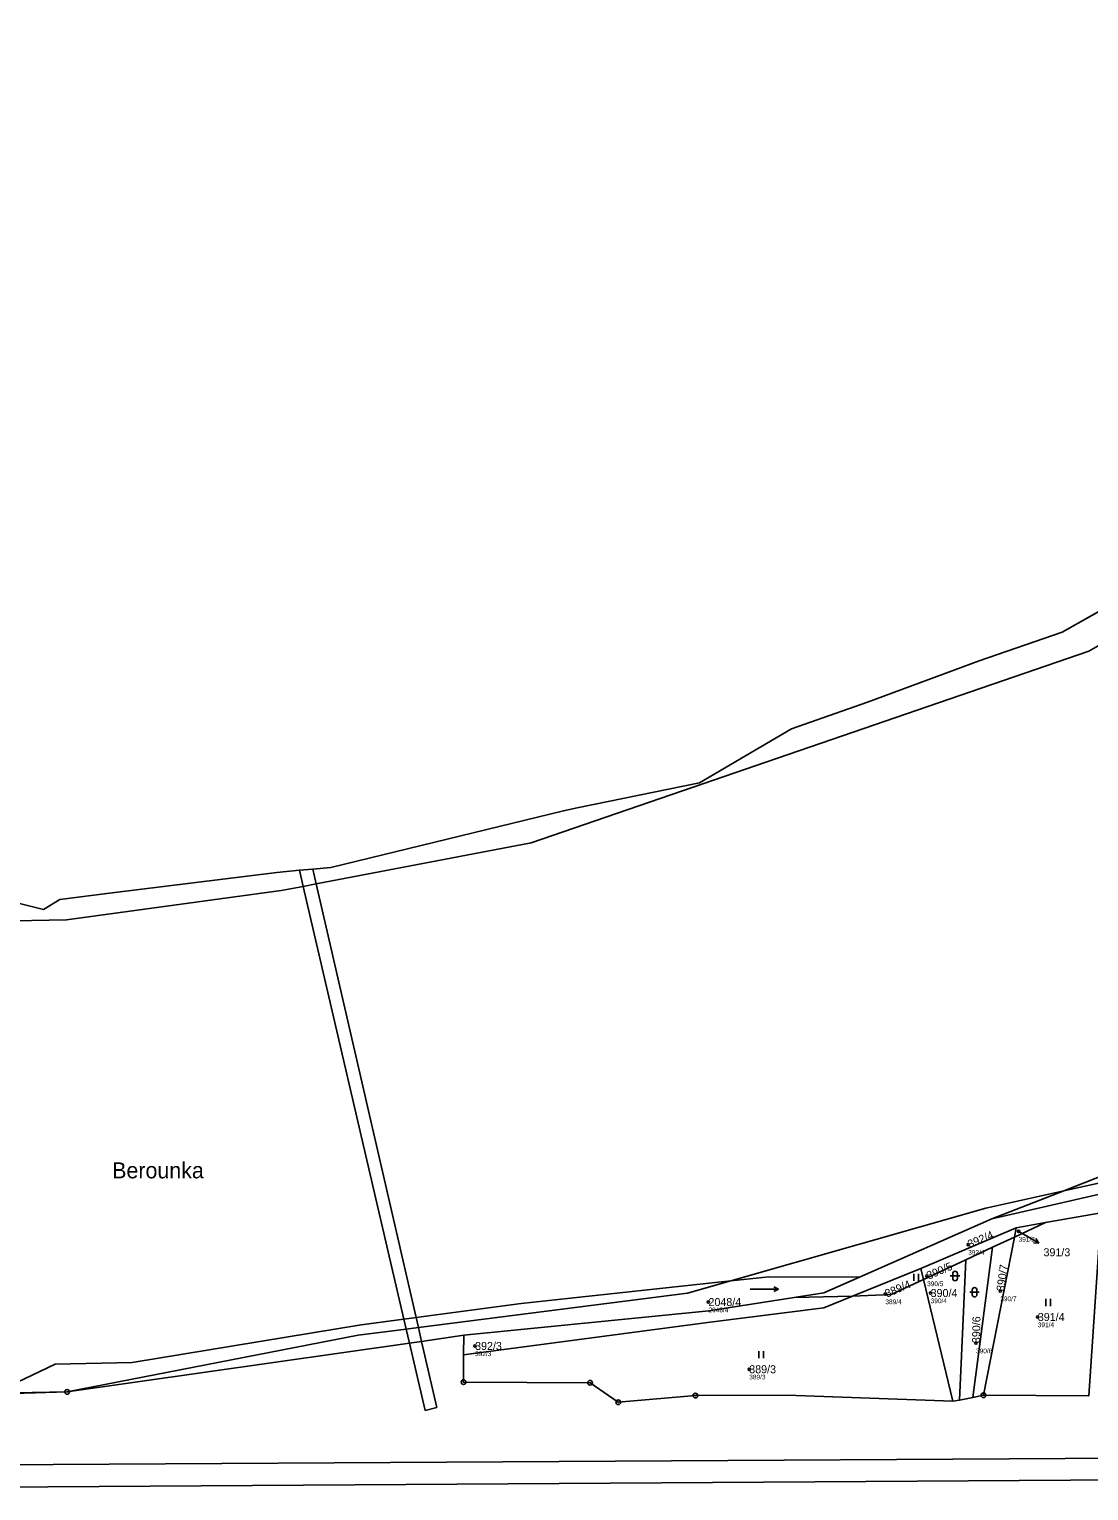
# Model space of a CAD drawing. Extents: x -762274 to -759271, y -1061928 to -1059060.
# Drawn here: x -761021.1 to -760796.1, y -1059444.1 to -1059133.7 of the extents above; entities that cross this region are included whole.
import ezdxf

# ---------------------------------------------------------------- set-up
doc = ezdxf.new("R2010")
doc.units = 0
for name, color, linetype in [('Definiční body', 7, 'Continuous'), ('Hranice parcel', 7, 'Continuous'), ('Parcelní čísla', 7, 'Continuous'), ('Polygon ku', 7, 'Continuous'), ('Polygon parcely', 7, 'Continuous'), ('Pop  PČ popisy', 7, 'Continuous'), ('Poz předměty', 7, 'Continuous'), ('Vnitřní kresba', 7, 'Continuous'), ('Značky bodu BP', 7, 'Continuous'), ('Značky kultur', 7, 'Continuous')]:
    doc.layers.add(name, color=color, linetype=linetype)

msp = doc.modelspace()

# ---------------------------------------------------------------- linework, layer by layer
at = {"layer": 'Definiční body'}
for centre in [(-760811, -1059389.02), (-760821.7, -1059391.81), (-760830.43, -1059398.48), (-760876.87, -1059404.02), (-760839.29, -1059402.31), (-760829.68, -1059402.1), (-760814.9, -1059401.67), (-760806.92, -1059407.19), (-760926.44, -1059413.34), (-760820.04, -1059412.74), (-760868.21, -1059418.29)]:
    msp.add_circle(centre, 0.25, dxfattribs=at)
at = {"layer": 'Hranice parcel'}
for p, q in [((-760758.33, -1059237.2), (-760801.74, -1059261.74)), ((-760801.74, -1059261.74), (-760819.38, -1059267.85)), ((-760819.38, -1059267.85), (-760843.06, -1059276.61)), ((-760859.24, -1059282.24), (-760843.06, -1059276.61)), ((-760878.8, -1059293.75), (-760859.24, -1059282.24)), ((-760904.74, -1059299.06), (-760878.8, -1059293.75)), ((-760957.09, -1059311.68), (-760907.68, -1059299.67)), ((-760907.68, -1059299.67), (-760904.74, -1059299.06)), ((-760968.58, -1059312.77), (-761004.11, -1059317.2)), ((-761034.13, -1059316.64), (-761018.1, -1059320.62)), ((-761004.11, -1059317.2), (-761014.61, -1059318.51)), ((-761018.1, -1059320.62), (-761014.61, -1059318.51)), ((-760793.18, -1059380.94), (-760816.7, -1059386.34)), ((-760793.46, -1059385.09), (-760805.27, -1059387.14)), ((-760844.77, -1059398.71), (-760816.7, -1059386.34)), ((-760811.49, -1059388.22), (-760831.78, -1059396.87)), ((-760811.88, -1059390.22), (-760805.27, -1059387.14)), ((-760811.88, -1059390.22), (-760811.49, -1059388.22)), ((-760805.27, -1059387.14), (-760811.49, -1059388.22)), ((-760818.46, -1059423.82), (-760811.88, -1059390.22)), ((-760816.54, -1059392.39), (-760811.88, -1059390.22)), ((-760822.19, -1059395.02), (-760831.21, -1059399.22)), ((-760823.56, -1059424.83), (-760822.19, -1059395.02)), ((-760822.19, -1059395.02), (-760816.54, -1059392.39)), ((-760820.72, -1059424.27), (-760816.54, -1059392.39)), ((-760831.78, -1059396.87), (-760846.31, -1059402.76)), ((-760831.21, -1059399.22), (-760831.78, -1059396.87)), ((-760824.94, -1059425.1), (-760831.21, -1059399.22)), ((-760846.31, -1059402.76), (-760858.68, -1059403.05)), ((-760928.88, -1059415.23), (-760928.81, -1059411.08)), ((-760823.56, -1059424.83), (-760824.94, -1059425.1)), ((-760820.72, -1059424.27), (-760823.56, -1059424.83)), ((-760818.46, -1059423.82), (-760820.72, -1059424.27)), ((-760796.08, -1059423.92), (-760818.46, -1059423.82))]:
    msp.add_line(p, q, dxfattribs=at)
for points in [[(-760957.09, -1059311.68), (-760960.9, -1059312.04), (-760963.75, -1059312.31), (-760968.58, -1059312.77)], [(-760816.7, -1059386.34), (-760801.42, -1059380.38), (-760785.71, -1059374.25), (-760761.23, -1059368.67), (-760727.09, -1059351.06), (-760713.08, -1059347.02), (-760693.18, -1059345.07), (-760681.35, -1059343.91)], [(-761029.06, -1059423.61), (-761028.56, -1059423.37), (-761015.61, -1059417.21), (-760999.25, -1059416.84), (-760950.61, -1059408.86), (-760941.55, -1059407.66), (-760938.98, -1059407.31), (-760916.62, -1059404.34), (-760872.15, -1059399.52), (-760864.08, -1059398.64), (-760844.77, -1059398.71)], [(-760844.77, -1059398.71), (-760852.4, -1059402.07), (-760858.68, -1059403.05)], [(-760831.21, -1059399.22), (-760838.06, -1059402.4), (-760846.31, -1059402.76)], [(-760846.31, -1059402.76), (-760852.38, -1059405.22), (-760876.5, -1059408.3), (-760928.88, -1059415.23)], [(-760858.68, -1059403.05), (-760876.81, -1059405.88), (-760928.81, -1059411.08)], [(-760928.81, -1059411.08), (-760937.82, -1059412.36), (-760940.37, -1059412.73), (-761013.09, -1059423.09), (-761029.06, -1059423.61)], [(-760824.94, -1059425.1), (-760860.25, -1059423.82), (-760879.65, -1059423.89), (-760896.02, -1059425.31), (-760902.01, -1059421.17), (-760928.9, -1059421.03), (-760928.88, -1059415.23)]]:
    msp.add_lwpolyline(points, dxfattribs=at)
at = {"layer": 'Polygon ku'}
msp.add_lwpolyline([(-760428.77, -1059135.1), (-760571.68, -1059133.66), (-760619.7, -1059143.15), (-760660.67, -1059155.27), (-760706.4, -1059194.25), (-760753.55, -1059234.5), (-760758.33, -1059237.2), (-760801.74, -1059261.74), (-760819.38, -1059267.85), (-760843.06, -1059276.61), (-760859.24, -1059282.24), (-760878.8, -1059293.75), (-760904.74, -1059299.06), (-760907.68, -1059299.67), (-760957.09, -1059311.68), (-760960.9, -1059312.04), (-760963.75, -1059312.31), (-760968.58, -1059312.77), (-761004.11, -1059317.2), (-761014.61, -1059318.51), (-761018.1, -1059320.62), (-761034.13, -1059316.64)], dxfattribs=at)
at = {"layer": 'Polygon parcely'}
for points in [[(-760428.77, -1059135.1), (-760571.68, -1059133.66), (-760619.7, -1059143.15), (-760660.67, -1059155.27), (-760706.4, -1059194.25), (-760753.55, -1059234.5), (-760758.33, -1059237.2), (-760801.74, -1059261.74), (-760819.38, -1059267.85), (-760843.06, -1059276.61), (-760859.24, -1059282.24), (-760878.8, -1059293.75), (-760904.74, -1059299.06), (-760907.68, -1059299.67), (-760957.09, -1059311.68), (-760960.9, -1059312.04), (-760963.75, -1059312.31), (-760968.58, -1059312.77), (-761004.11, -1059317.2), (-761014.61, -1059318.51), (-761018.1, -1059320.62), (-761034.13, -1059316.64)], [(-761028.56, -1059423.37), (-761015.61, -1059417.21), (-760999.25, -1059416.84), (-760950.61, -1059408.86), (-760941.55, -1059407.66), (-760938.98, -1059407.31), (-760916.62, -1059404.34), (-760872.15, -1059399.52), (-760864.08, -1059398.64), (-760844.77, -1059398.71), (-760816.7, -1059386.34), (-760801.42, -1059380.38), (-760785.71, -1059374.25)], [(-760796.08, -1059423.92), (-760818.46, -1059423.82), (-760820.72, -1059424.27), (-760823.56, -1059424.83), (-760824.94, -1059425.1), (-760860.25, -1059423.82), (-760879.65, -1059423.89), (-760896.02, -1059425.31), (-760902.01, -1059421.17), (-760928.9, -1059421.03), (-760928.88, -1059415.23), (-760928.81, -1059411.08), (-760937.82, -1059412.36), (-760940.37, -1059412.73), (-761013.09, -1059423.09), (-761029.06, -1059423.61)]]:
    msp.add_lwpolyline(points, dxfattribs=at)
for points in [[(-760793.18, -1059380.94), (-760791.02, -1059380.44), (-760777.74, -1059377.93), (-760752.5, -1059371.6), (-760727.15, -1059362.77), (-760681.35, -1059343.91), (-760693.18, -1059345.07), (-760713.08, -1059347.02), (-760727.09, -1059351.06), (-760761.23, -1059368.67), (-760785.71, -1059374.25), (-760801.42, -1059380.38), (-760816.7, -1059386.34)], [(-760793.18, -1059380.94), (-760816.7, -1059386.34), (-760844.77, -1059398.71), (-760852.4, -1059402.07), (-760858.68, -1059403.05), (-760846.31, -1059402.76), (-760831.78, -1059396.87), (-760811.49, -1059388.22), (-760805.27, -1059387.14), (-760793.46, -1059385.09)], [(-760805.27, -1059387.14), (-760811.88, -1059390.22), (-760818.46, -1059423.82), (-760796.08, -1059423.92), (-760793.46, -1059385.09)], [(-760816.54, -1059392.39), (-760811.88, -1059390.22), (-760811.49, -1059388.22), (-760831.78, -1059396.87), (-760831.21, -1059399.22), (-760822.19, -1059395.02)], [(-760811.49, -1059388.22), (-760811.88, -1059390.22), (-760805.27, -1059387.14)], [(-760818.46, -1059423.82), (-760811.88, -1059390.22), (-760816.54, -1059392.39), (-760820.72, -1059424.27)], [(-760823.56, -1059424.83), (-760822.19, -1059395.02), (-760831.21, -1059399.22), (-760824.94, -1059425.1)], [(-760820.72, -1059424.27), (-760816.54, -1059392.39), (-760822.19, -1059395.02), (-760823.56, -1059424.83)], [(-760831.78, -1059396.87), (-760846.31, -1059402.76), (-760838.06, -1059402.4), (-760831.21, -1059399.22)], [(-760844.77, -1059398.71), (-760864.08, -1059398.64), (-760872.15, -1059399.52), (-760916.62, -1059404.34), (-760938.98, -1059407.31), (-760941.55, -1059407.66), (-760950.61, -1059408.86), (-760999.25, -1059416.84), (-761015.61, -1059417.21), (-761028.56, -1059423.37), (-761029.06, -1059423.61), (-761013.09, -1059423.09), (-760940.37, -1059412.73), (-760937.82, -1059412.36), (-760928.81, -1059411.08), (-760876.81, -1059405.88), (-760858.68, -1059403.05), (-760852.4, -1059402.07)], [(-760876.5, -1059408.3), (-760928.88, -1059415.23), (-760928.9, -1059421.03), (-760902.01, -1059421.17), (-760896.02, -1059425.31), (-760879.65, -1059423.89), (-760860.25, -1059423.82), (-760824.94, -1059425.1), (-760831.21, -1059399.22), (-760838.06, -1059402.4), (-760846.31, -1059402.76), (-760852.38, -1059405.22)], [(-760846.31, -1059402.76), (-760858.68, -1059403.05), (-760876.81, -1059405.88), (-760928.81, -1059411.08), (-760928.88, -1059415.23), (-760876.5, -1059408.3), (-760852.38, -1059405.22)]]:
    msp.add_lwpolyline(points, close=True, dxfattribs=at)
at = {"layer": 'Pop  PČ popisy'}
for p, q in [((-760811, -1059389.02), (-760809.32, -1059389.98)), ((-760809.32, -1059389.98), (-760806.72, -1059391.48)), ((-760806.72, -1059391.48), (-760807.84, -1059391.41)), ((-760806.72, -1059391.48), (-760807.34, -1059390.55))]:
    msp.add_line(p, q, dxfattribs=at)
at = {"layer": 'Poz předměty'}
for p, q in [((-760724.24, -1059436.75), (-761153.11, -1059439.39)), ((-760724.23, -1059441.4), (-761152.86, -1059444.1))]:
    msp.add_line(p, q, dxfattribs=at)
at = {"layer": 'Vnitřní kresba'}
for p, q in [((-760753.31, -1059241.1), (-760796.11, -1059265.77)), ((-760796.11, -1059265.77), (-760914.5, -1059306.48)), ((-760914.5, -1059306.48), (-760960.17, -1059315.21)), ((-760962.95, -1059315.74), (-760963.75, -1059312.31)), ((-760960.9, -1059312.04), (-760960.17, -1059315.21)), ((-760967.6, -1059316.63), (-761013.22, -1059322.86)), ((-760962.95, -1059315.74), (-760967.6, -1059316.63)), ((-760960.17, -1059315.21), (-760962.95, -1059315.74)), ((-760962.95, -1059315.74), (-760941.55, -1059407.66)), ((-760960.17, -1059315.21), (-760938.98, -1059407.31)), ((-761013.22, -1059322.86), (-761051.56, -1059323.5)), ((-760801.42, -1059380.38), (-760791.13, -1059378.1)), ((-760817.95, -1059384.04), (-760801.42, -1059380.38)), ((-760872.15, -1059399.52), (-760817.95, -1059384.04)), ((-760881.34, -1059402.14), (-760872.15, -1059399.52)), ((-760938.49, -1059409.45), (-760881.34, -1059402.14)), ((-760938.98, -1059407.31), (-760938.49, -1059409.45)), ((-760951.24, -1059411.08), (-760941.06, -1059409.78)), ((-760941.55, -1059407.66), (-760941.06, -1059409.78)), ((-760941.06, -1059409.78), (-760938.49, -1059409.45)), ((-760940.37, -1059412.73), (-760941.06, -1059409.78)), ((-760938.49, -1059409.45), (-760937.82, -1059412.36)), ((-760951.24, -1059411.08), (-761013.09, -1059423.09)), ((-760937.04, -1059427.04), (-760940.37, -1059412.73)), ((-760937.82, -1059412.36), (-760934.59, -1059426.43)), ((-761028.56, -1059423.37), (-761013.09, -1059423.09)), ((-760934.59, -1059426.43), (-760937.04, -1059427.04))]:
    msp.add_line(p, q, dxfattribs=at)
at = {"layer": 'Značky bodu BP'}
for centre, radius in [((-761013.09, -1059423.09), 0.5), ((-761013.09, -1059423.09), 0.0303), ((-760928.9, -1059421.03), 0.5), ((-760928.9, -1059421.03), 0.0303), ((-760902.01, -1059421.17), 0.5), ((-760902.01, -1059421.17), 0.0303), ((-760896.02, -1059425.31), 0.5), ((-760896.02, -1059425.31), 0.0303), ((-760879.65, -1059423.89), 0.5), ((-760879.65, -1059423.89), 0.0303), ((-760818.46, -1059423.82), 0.5), ((-760818.46, -1059423.82), 0.0303)]:
    msp.add_circle(centre, radius, dxfattribs=at)
at = {"layer": 'Značky kultur'}
for p, q in [((-760833.24, -1059399.49), (-760833.24, -1059397.99)), ((-760832.24, -1059399.49), (-760832.24, -1059397.99)), ((-760825, -1059397.98), (-760825, -1059398.98)), ((-760824, -1059398.98), (-760824, -1059397.98)), ((-760868.03, -1059401.3), (-760862.03, -1059401.3)), ((-760862.03, -1059401.3), (-760863.01, -1059400.8)), ((-760862.03, -1059401.3), (-760863.01, -1059401.8)), ((-760825.5, -1059398.48), (-760823.5, -1059398.48)), ((-760821.35, -1059401.94), (-760819.35, -1059401.94)), ((-760820.85, -1059401.44), (-760820.85, -1059402.44)), ((-760819.85, -1059402.44), (-760819.85, -1059401.44)), ((-760805.23, -1059404.86), (-760805.23, -1059403.36)), ((-760804.23, -1059404.86), (-760804.23, -1059403.36)), ((-760866.15, -1059415.94), (-760866.15, -1059414.44)), ((-760865.15, -1059415.94), (-760865.15, -1059414.44))]:
    msp.add_line(p, q, dxfattribs=at)
for centre, start, end in [((-760824.5, -1059397.98), 0, 180), ((-760824.5, -1059398.98), 180, 359.9879), ((-760820.35, -1059401.44), 0, 180), ((-760820.35, -1059402.44), 180, 359.9879)]:
    msp.add_arc(centre, 0.5, start, end, dxfattribs=at)

# ---------------------------------------------------------------- texts
at = {"layer": 'Definiční body'}
for s, p in [('391/3', (-760811, -1059391.18)), ('392/4', (-760821.7, -1059393.97)), ('390/5', (-760830.43, -1059400.64)), ('389/4', (-760839.29, -1059404.47)), ('390/4', (-760829.68, -1059404.26)), ('390/7', (-760814.9, -1059403.83)), ('2048/4', (-760876.87, -1059406.18)), ('391/4', (-760806.92, -1059409.35)), ('392/3', (-760926.44, -1059415.5)), ('390/6', (-760820.04, -1059414.9)), ('389/3', (-760868.21, -1059420.45))]:
    msp.add_text(s, height=1, dxfattribs=at).set_placement(p)
at = {"layer": 'Parcelní čísla'}
for s, rotation, p in [('392/4', 23, (-760821.37, -1059392.59)), ('390/5', 23, (-760830.1, -1059399.26)), ('390/7', 82, (-760814.06, -1059401.79)), ('389/4', 23, (-760838.96, -1059403.09)), ('390/6', 89, (-760819.19, -1059412.75))]:
    msp.add_text(s, height=1.7, rotation=rotation, dxfattribs=at).set_placement(p)
for s, p in [('391/3', (-760805.71, -1059394.29)), ('390/4', (-760829.68, -1059402.95)), ('2048/4', (-760876.87, -1059404.87)), ('391/4', (-760806.92, -1059408.04)), ('392/3', (-760926.44, -1059414.19)), ('389/3', (-760868.21, -1059419.14))]:
    msp.add_text(s, height=1.7, dxfattribs=at).set_placement(p)
at = {"layer": 'Pop  PČ popisy'}
msp.add_text('Berounka', height=3.4, dxfattribs=at).set_placement((-761003.52, -1059377.74))

doc.saveas('drawing.dxf')
